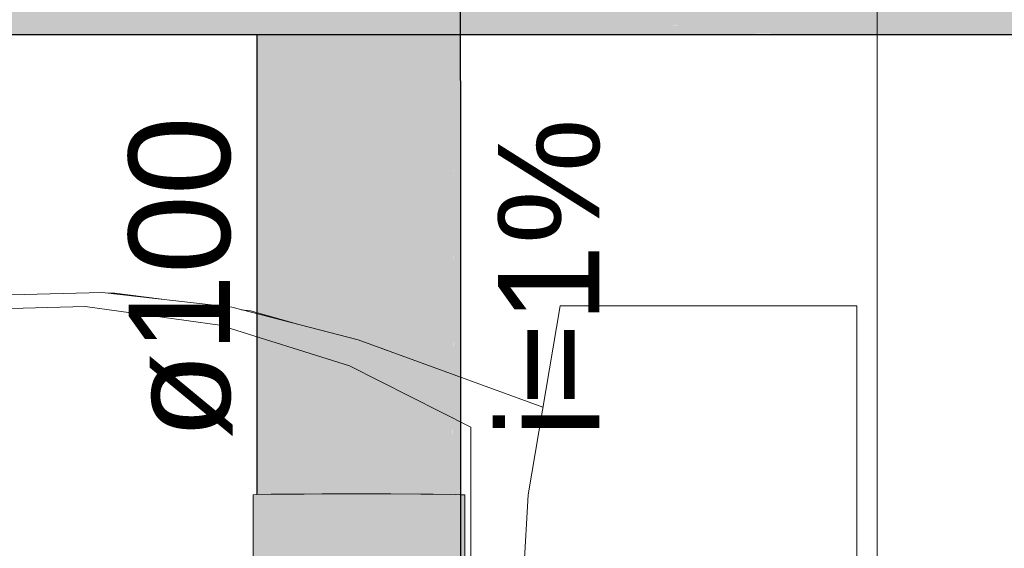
# Model space of a CAD drawing. Header units: millimetres. Extents: x 321 to 585, y -277 to 9.
# Tile 400 of 656: x 511.32 to 513.26, y -201.05 to -200.01. Entities that reach past the tile are written whole.
import ezdxf

# ---------------------------------------------------------------- set-up
doc = ezdxf.new("R2010")
doc.units = ezdxf.units.MM
doc.header["$MEASUREMENT"] = 0
doc.linetypes.add('NULL', pattern=[0])
for name, color, linetype, lineweight in [('CV-Condutos', 1, 'Continuous', 25), ('IFC-Elemento terminal-Contorno', 253, 'Continuous', 5), ('IFC-Laje-Contorno', 134, 'Continuous', 5), ('IFC-Viga-Contorno', 66, 'Continuous', 5), ('TQ-Aparelho sanitário', 9, 'Continuous', 18), ('TQ-Condutos', 3, 'Continuous', 25), ('TQ-Textos conduto', 7, 'Continuous', 9)]:
    doc.layers.add(name, color=color, linetype=linetype, lineweight=lineweight)
doc.styles.add('Arial', font='arial.ttf')

msp = doc.modelspace()

# ---------------------------------------------------------------- hatches: boundary and pattern name
at = {"layer": 'CV-Condutos', "linetype": 'Continuous'}
for points in [[(511.7875, -200.0369), (512.1889, -200.0371), (517.1112, -200.039), (517.1216, -200.039), (517.1277, -200.0391), (517.1216, -200.0391), (517.1112, -200.0391), (512.1889, -200.0393), (512.1889, -200.0395), (512.1889, -200.0395), (517.1112, -200.0395), (517.1216, -200.0395), (517.1277, -200.0395), (517.3148, -200.0395), (517.3181, -200.0395), (518.3158, -200.0395), (518.3158, -200.0395), (517.3181, -200.0391), (517.3148, -200.0391), (517.3181, -200.0391), (518.3153, -200.0268), (518.3155, -200.0267), (518.3153, -200.0267), (517.3181, -200.0371), (517.3148, -200.0371), (517.3181, -200.0371), (518.3153, -200.0267), (518.3154, -200.0265), (518.3153, -200.0265), (517.318, -200.0273), (517.3148, -200.0273), (517.318, -200.0273), (518.3154, -200.0265), (517.318, -200.0265), (518.3154, -200.0265), (517.3179, -200.0256), (517.3148, -200.0265), (517.1278, -200.0275), (517.3148, -200.0265), (517.3179, -200.0256), (517.3148, -200.0256), (517.3179, -200.0255), (518.315, -199.9988), (518.3151, -199.9988), (518.315, -199.9988), (517.3179, -200.0212), (518.315, -199.9988), (518.3151, -199.9988), (518.3151, -199.9983), (518.3149, -199.9983), (517.3176, -200), (517.3147, -200.0213), (517.3176, -200), (518.3151, -199.9983), (517.3175, -199.9983), (518.3151, -199.9983), (517.3175, -199.9971), (517.3146, -199.9971), (517.3146, -199.9983), (517.3147, -200), (517.3146, -199.9983), (517.3146, -199.9971), (517.3175, -199.997), (518.3147, -199.9605), (518.3148, -199.9604), (518.3147, -199.9604), (517.3174, -199.9911), (518.3147, -199.9604), (518.3148, -199.9604), (518.3148, -199.9598), (518.3147, -199.9598), (517.317, -199.9621), (517.3146, -199.9911), (517.317, -199.9621), (518.3149, -199.9598), (518.3149, -199.9598), (517.317, -199.9598), (518.3149, -199.9597), (517.317, -199.9584), (517.3145, -199.9584), (517.3145, -199.9598), (517.3145, -199.9622), (517.3145, -199.9598), (517.3145, -199.9584), (517.317, -199.9583), (518.3148, -199.9183), (517.3169, -199.9519), (518.3148, -199.9177), (518.3148, -199.9176), (517.3164, -199.9202), (517.3145, -199.9519), (517.3164, -199.9202), (518.3148, -199.9176), (517.3164, -199.9176), (518.3148, -199.9176), (517.3164, -199.9164), (517.3143, -199.9164), (517.3143, -199.9176), (517.3143, -199.9202), (517.3143, -199.9176), (517.3143, -199.9164), (517.3164, -199.9163), (518.315, -199.8797), (517.3163, -199.9104), (518.315, -199.8791), (518.315, -199.8791), (517.3159, -199.8815), (517.3143, -199.9105), (517.3159, -199.8815), (518.315, -199.8791), (517.3158, -199.8791), (518.315, -199.8791), (517.3158, -199.8782), (517.3141, -199.8782), (517.3141, -199.8791), (517.3142, -199.8815), (517.3141, -199.8791), (517.3141, -199.8782), (517.3158, -199.8782), (518.3154, -199.8513), (517.3157, -199.8738), (518.3154, -199.8509), (517.3154, -199.8526), (517.3141, -199.8739), (517.3154, -199.8526), (518.3154, -199.8509), (517.3154, -199.8509), (518.3154, -199.8509), (517.3154, -199.8505), (517.314, -199.8505), (517.314, -199.8509), (517.314, -199.8526), (517.314, -199.8509), (517.314, -199.8505), (517.314, -199.8485), (517.314, -199.8505), (517.3154, -199.8505), (518.3156, -199.8381), (517.3154, -199.8485), (518.3157, -199.8379), (517.3152, -199.8387), (518.3157, -199.8379), (517.3152, -199.8379), (517.314, -199.8379), (517.314, -199.8387), (517.314, -199.8379), (517.1295, -199.8379), (517.1216, -199.8379), (517.1157, -199.8379), (512.1885, -199.8422), (512.1885, -199.8427), (517.1157, -199.8388), (517.1216, -199.8388), (517.1295, -199.8388), (517.1216, -199.8388), (517.1157, -199.8388), (512.1885, -199.8427), (511.7875, -199.843), (507.3986, -199.8465), (511.7875, -199.8483), (507.3986, -199.8465), (507.3986, -199.8509), (511.7875, -199.8486), (511.7875, -199.8507), (512.1885, -199.8506), (517.1294, -199.8504), (512.1885, -199.8484), (517.1154, -199.8504), (517.1216, -199.8504), (517.1294, -199.8504), (517.1216, -199.8504), (517.1154, -199.8504), (512.1885, -199.8506), (512.1885, -199.8509), (517.1154, -199.8509), (517.1216, -199.8509), (517.1294, -199.8509), (517.1216, -199.8509), (517.1154, -199.8509), (512.1885, -199.8604), (517.1294, -199.8509), (512.1885, -199.8509), (511.7875, -199.8509), (511.7875, -199.8524), (511.7875, -199.8612), (511.7875, -199.8621), (512.1885, -199.8614), (517.1154, -199.853), (517.1216, -199.853), (517.1294, -199.8529), (517.1216, -199.853), (517.1154, -199.853), (512.1885, -199.8614), (511.7875, -199.8621), (511.7875, -199.8612), (511.7875, -199.8524), (511.7875, -199.8509), (512.1885, -199.8509), (512.1885, -199.8506), (511.7875, -199.8507), (511.7875, -199.8486), (507.3986, -199.8509), (507.3986, -199.8696), (511.7875, -199.8734), (511.7875, -199.8742), (512.1886, -199.8738), (517.1148, -199.878), (517.1216, -199.878), (517.1292, -199.878), (517.1216, -199.878), (517.1148, -199.878), (512.1886, -199.8786), (517.1292, -199.878), (512.1886, -199.8738), (511.7875, -199.8742), (511.7875, -199.8786), (511.7875, -199.8742), (511.7875, -199.8734), (507.3986, -199.8696), (507.3986, -199.8791), (511.7875, -199.8791), (511.7875, -199.8812), (512.1886, -199.8791), (517.1148, -199.8791), (517.1216, -199.8791), (517.1292, -199.8791), (517.1216, -199.8791), (517.1148, -199.8791), (512.1886, -199.8921), (517.1292, -199.8791), (512.1886, -199.8791), (511.7875, -199.8812), (511.7875, -199.8931), (511.7875, -199.8944), (512.1886, -199.8935), (517.1147, -199.8819), (517.1216, -199.8819), (517.1291, -199.8819), (517.1216, -199.8819), (517.1147, -199.8819), (512.1886, -199.8935), (511.7875, -199.8944), (511.7875, -199.8931), (511.7875, -199.8812), (511.7875, -199.8791), (507.3986, -199.8791), (507.3986, -199.9047), (511.7875, -199.9099), (511.7875, -199.9109), (512.1886, -199.9103), (517.114, -199.9162), (517.1216, -199.9162), (517.1288, -199.9162), (517.1216, -199.9162), (517.114, -199.9162), (512.1887, -199.9169), (517.1288, -199.9162), (512.1886, -199.9103), (511.7875, -199.9109), (511.7875, -199.917), (511.7875, -199.9109), (511.7875, -199.9099), (507.3986, -199.9047), (507.3986, -199.9176), (511.7875, -199.9176), (511.7875, -199.92), (512.1887, -199.9176), (517.1139, -199.9176), (517.1216, -199.9176), (517.1288, -199.9176), (517.1216, -199.9176), (517.1139, -199.9177), (512.1887, -199.9318), (517.1288, -199.9176), (512.1887, -199.9176), (511.7875, -199.92), (511.7875, -199.933), (511.7875, -199.9344), (512.1887, -199.9333), (517.1139, -199.9207), (517.1216, -199.9207), (517.1288, -199.9207), (517.1216, -199.9207), (517.1139, -199.9207), (512.1887, -199.9333), (511.7875, -199.9344), (511.7875, -199.933), (511.7875, -199.92), (511.7875, -199.9176), (507.3986, -199.9176), (507.3986, -199.9456), (511.7875, -199.9513), (507.3986, -199.9456), (507.3986, -199.9598), (511.7875, -199.9525), (512.1887, -199.9518), (517.113, -199.9582), (517.1216, -199.9582), (517.1285, -199.9582), (517.1216, -199.9582), (517.113, -199.9582), (512.1887, -199.959), (517.1285, -199.9582), (512.1887, -199.9518), (511.7875, -199.9525), (507.3986, -199.9598), (511.7875, -199.9591), (507.3986, -199.9598), (511.7875, -199.9598), (511.7875, -199.9619), (512.1888, -199.9598), (517.113, -199.9598), (517.1216, -199.9598), (517.1284, -199.9598), (517.1216, -199.9598), (517.113, -199.9598), (512.1888, -199.9727), (517.1284, -199.9598), (512.1888, -199.9598), (511.7875, -199.9619), (511.7875, -199.9738), (511.7875, -199.9751), (512.1888, -199.9741), (517.1129, -199.9626), (517.1216, -199.9626), (517.1284, -199.9626), (517.1216, -199.9626), (517.1129, -199.9626), (512.1888, -199.9741), (511.7875, -199.9751), (511.7875, -199.9738), (511.7875, -199.9619), (511.7875, -199.9598), (507.3986, -199.9598), (507.3986, -199.9853), (511.7875, -199.9905), (511.7875, -199.9916), (512.1888, -199.991), (517.1122, -199.9969), (517.1216, -199.9969), (517.1281, -199.9969), (517.1216, -199.9969), (517.1122, -199.9969), (512.1888, -199.9976), (517.1281, -199.9969), (512.1888, -199.991), (511.7875, -199.9916), (511.7875, -199.9977), (511.7875, -199.9916), (511.7875, -199.9905), (507.3986, -199.9853), (507.3986, -199.9983), (511.7875, -199.9983), (511.7875, -199.9999), (512.1888, -199.9983), (517.1121, -199.9983), (517.1216, -199.9983), (517.1281, -199.9983), (517.1216, -199.9983), (517.1121, -199.9983), (512.1889, -200.0078), (517.1281, -199.9983), (512.1888, -199.9983), (511.7875, -199.9999), (511.7875, -200.0086), (511.7875, -200.0095), (512.1889, -200.0088), (517.1121, -200.0004), (517.1216, -200.0004), (517.1281, -200.0004), (517.1216, -200.0004), (517.1121, -200.0004), (512.1889, -200.0088), (511.7875, -200.0095), (511.7875, -200.0086), (511.7875, -199.9999), (511.7875, -199.9983), (507.3986, -199.9983), (507.3986, -200.017), (511.7875, -200.0208), (507.3986, -200.017), (507.3986, -200.0265), (507.3986, -200.0352), (511.7875, -200.0313), (511.7875, -200.0272), (511.7875, -200.0313), (512.1889, -200.0309), (517.1278, -200.0265), (512.1889, -200.0265), (511.7875, -200.0265), (512.1889, -200.0265), (512.1889, -200.026), (511.7875, -200.026), (511.7875, -200.0216), (511.7875, -200.026), (512.1889, -200.026), (517.1279, -200.0255), (512.1889, -200.0212), (517.1115, -200.0254), (517.1216, -200.0255), (517.1279, -200.0255), (517.1216, -200.0255), (517.1115, -200.0255), (512.1889, -200.026), (512.1889, -200.0265), (517.1115, -200.0265), (517.1216, -200.0265), (517.1278, -200.0265), (517.1216, -200.0275), (517.1278, -200.0265), (517.1216, -200.0265), (517.1115, -200.0275), (517.1216, -200.0265), (517.1115, -200.0265), (512.1889, -200.0309), (512.1889, -200.0314), (511.7875, -200.0317), (507.3986, -200.0352), (507.3986, -200.0395), (511.7875, -200.0395), (512.1889, -200.0395), (512.1889, -200.0393), (511.7875, -200.0393), (511.7875, -200.0373), (511.7875, -200.0393), (512.1889, -200.0393), (517.1277, -200.0391), (512.1889, -200.0371)], [(507.3986, -200.0352), (511.7875, -200.0317), (512.1889, -200.0314), (512.1889, -200.0309), (511.7875, -200.0313)]]:
    msp.add_hatch(color=11, dxfattribs=at).paths.add_polyline_path(points)
at = {"layer": 'TQ-Aparelho sanitário', "linetype": 'Continuous'}
for points in [[(511.7797, -201.2518), (511.7817, -201.2472), (511.7875, -201.2342), (511.7907, -201.227), (511.8154, -200.9458), (511.7875, -200.9464), (511.7797, -200.9466)], [(512.1975, -200.9471), (512.1895, -200.9467), (512.1792, -200.9462), (512.1348, -200.9456), (512.1276, -200.9455), (512.1299, -200.9791), (512.1357, -201.0627), (512.1397, -201.0815), (512.1403, -201.0846), (512.1312, -200.9854), (512.1403, -201.0846), (512.1445, -201.1041), (512.1396, -201.0248), (512.1445, -201.1041), (512.1403, -201.0846), (512.1397, -201.0815), (512.1357, -201.0627), (512.1299, -200.9791), (512.1276, -200.9455), (512.1227, -200.9455), (512.1107, -200.9454), (512.1176, -200.9778), (512.1107, -200.9454), (512.0961, -201.1133), (512.1197, -200.9876), (512.1253, -200.9576), (512.1276, -200.9682), (512.1253, -200.9576), (512.126, -201.0173), (512.1276, -201.0247), (512.1343, -201.0564), (512.1276, -201.0247), (512.126, -201.0173), (512.1253, -200.9576), (512.1197, -200.9876), (512.0961, -201.1133), (512.1276, -201.1566), (512.0961, -201.1133), (512.1107, -200.9454), (512.0515, -200.945), (512.0846, -201.0974), (512.0515, -200.945), (512.0515, -201.0519), (512.0515, -201.0167), (512.0515, -201.0009), (512.0434, -201.0082), (512.0459, -201.0217), (512.0453, -201.0223), (512.0459, -201.0217), (512.0434, -201.0082), (512.0425, -201.009), (512.0441, -201.0234), (512.0425, -201.009), (512.0434, -201.0082), (512.0515, -201.0009), (512.0515, -200.9851), (512.0515, -200.945), (512.0409, -200.9947), (512.0515, -200.945), (511.9642, -200.945), (511.942, -200.945), (511.9291, -200.9451), (511.9031, -201.0035), (511.9255, -200.9821), (511.9165, -201.0021), (511.9255, -200.9821), (511.9031, -201.0035), (511.889, -201.0352), (511.8973, -201.0454), (511.889, -201.0352), (511.9031, -201.0035), (511.9291, -200.9451), (511.9162, -200.9451), (511.8807, -201.025), (511.9162, -200.9451), (511.8807, -200.9452), (511.8154, -200.9458), (511.7914, -201.2193), (511.7907, -201.227), (511.796, -201.2152), (511.797, -201.2143), (511.7973, -201.214), (511.7971, -201.2127), (511.7973, -201.214), (511.8154, -201.1977), (511.8154, -201.1716), (511.8154, -201.1977), (511.8174, -201.1959), (511.8282, -201.1716), (511.8174, -201.1959), (511.8389, -201.1766), (511.8411, -201.1716), (511.8389, -201.1766), (511.8444, -201.1716), (511.8462, -201.1601), (511.8534, -201.115), (511.8607, -201.0699), (511.8807, -201.0539), (511.8607, -201.0699), (511.8534, -201.115), (511.8467, -201.1569), (511.8478, -201.1566), (511.8478, -201.1565), (511.8592, -201.1309), (511.8478, -201.1565), (511.8478, -201.1566), (511.8664, -201.1505), (511.8642, -201.1197), (511.8624, -201.0948), (511.8642, -201.1197), (511.865, -201.1178), (511.8654, -201.117), (511.863, -201.0935), (511.8657, -201.0874), (511.863, -201.0935), (511.8708, -201.1049), (511.8807, -201.0827), (511.8905, -201.0606), (511.8807, -201.0827), (511.8708, -201.1049), (511.863, -201.0935), (511.8654, -201.117), (511.869, -201.1089), (511.8654, -201.117), (511.865, -201.1178), (511.8642, -201.1197), (511.8664, -201.1505), (511.8478, -201.1566), (511.8467, -201.1569), (511.8468, -201.1588), (511.8472, -201.1691), (511.8665, -201.1517), (511.8687, -201.1497), (511.8807, -201.1389), (511.8687, -201.1497), (511.8807, -201.1458), (511.8961, -201.1408), (511.9024, -201.1352), (511.8961, -201.1408), (511.9236, -201.1319), (511.9241, -201.1315), (511.9236, -201.1319), (511.926, -201.1311), (511.9342, -201.1285), (511.9323, -201.124), (511.9281, -201.1278), (511.9267, -201.1277), (511.9263, -201.1294), (511.9303, -201.1101), (511.9343, -201.0907), (511.9303, -201.1101), (511.929, -201.1161), (511.9267, -201.1277), (511.9281, -201.1278), (511.9323, -201.124), (511.9343, -201.1222), (511.9323, -201.124), (511.9342, -201.1285), (511.9384, -201.1271), (511.9375, -201.1193), (511.9373, -201.1169), (511.9375, -201.1193), (511.9399, -201.1172), (511.9467, -201.1111), (511.9359, -201.105), (511.9467, -201.1111), (511.9399, -201.1172), (511.9375, -201.1193), (511.9384, -201.1271), (511.9617, -201.1195), (511.9504, -201.1077), (511.9512, -201.1071), (511.9423, -201.0992), (511.9512, -201.1071), (511.9515, -201.1068), (511.9429, -201.0987), (511.9515, -201.1068), (511.9512, -201.1071), (511.9504, -201.1077), (511.9617, -201.1195), (511.9642, -201.1198), (511.9642, -201.1187), (511.9642, -201.0953), (511.9642, -201.0795), (511.9642, -201.0637), (511.9642, -201.0795), (511.9642, -201.0953), (511.9763, -201.0844), (511.984, -201.0775), (511.9741, -201.0706), (511.984, -201.0775), (511.9763, -201.0844), (511.9642, -201.0953), (511.9642, -201.1187), (511.9642, -201.1198), (511.9904, -201.1225), (511.9915, -201.1222), (511.9904, -201.1225), (512.0129, -201.1249), (512.0151, -201.1145), (512.018, -201.1012), (512.0324, -201.0339), (512.0366, -201.0143), (512.0413, -201.0101), (512.0418, -201.0254), (512.0434, -201.024), (512.0418, -201.0254), (512.0465, -201.0449), (512.0418, -201.0254), (512.0413, -201.0101), (512.0366, -201.0143), (512.0338, -201.0275), (512.0396, -201.0274), (512.0338, -201.0275), (512.035, -201.0316), (512.0361, -201.0306), (512.035, -201.0316), (512.0422, -201.039), (512.035, -201.0316), (512.0338, -201.0275), (512.0324, -201.0339), (512.0345, -201.032), (512.0324, -201.0339), (512.0305, -201.0429), (512.0377, -201.0527), (512.0428, -201.0598), (512.047, -201.0656), (512.0428, -201.0598), (512.0377, -201.0527), (512.0305, -201.0429), (512.0272, -201.0583), (512.0389, -201.0744), (512.0415, -201.078), (512.0389, -201.0744), (512.0272, -201.0583), (512.0438, -201.0928), (512.0434, -201.0807), (512.0438, -201.0928), (512.0507, -201.0906), (512.0438, -201.0928), (512.0463, -201.1044), (512.0491, -201.1158), (512.0492, -201.1158), (512.0465, -201.1043), (512.0492, -201.1158), (512.0491, -201.1158), (512.0515, -201.1255), (512.0515, -201.115), (512.0515, -201.1027), (512.0515, -201.0918), (512.0515, -201.0903), (512.0491, -201.0684), (512.0515, -201.0903), (512.0515, -201.0718), (512.0515, -201.0918), (512.0546, -201.0961), (512.0559, -201.0978), (512.0537, -201.0748), (512.0559, -201.0978), (512.0578, -201.1004), (512.0569, -201.0792), (512.0561, -201.0581), (512.0569, -201.0792), (512.0849, -201.1177), (512.0569, -201.0792), (512.0578, -201.1004), (512.0808, -201.132), (512.09, -201.1447), (512.0924, -201.1333), (512.0908, -201.1259), (512.0924, -201.1333), (512.0932, -201.1291), (512.0902, -201.145), (512.0902, -201.1448), (512.09, -201.1448), (512.0902, -201.1448), (512.0924, -201.1333), (512.09, -201.1447), (512.0808, -201.132), (512.0578, -201.1004), (512.0559, -201.0978), (512.0546, -201.0961), (512.0515, -201.0918), (512.0515, -201.1255), (512.0491, -201.1158), (512.0463, -201.1044), (512.0487, -201.1159), (512.0463, -201.1044), (512.0438, -201.0928), (512.0272, -201.0583), (512.018, -201.1012), (512.0442, -201.1051), (512.018, -201.1012), (512.0294, -201.1099), (512.0445, -201.1173), (512.0478, -201.1162), (512.0445, -201.1173), (512.0507, -201.125), (512.0445, -201.1173), (512.0294, -201.1099), (512.018, -201.1012), (512.017, -201.1055), (512.0187, -201.1065), (512.0263, -201.1109), (512.0273, -201.1106), (512.0408, -201.1185), (512.0273, -201.1106), (512.0263, -201.1109), (512.0293, -201.1126), (512.0402, -201.1187), (512.0293, -201.1126), (512.04, -201.1188), (512.0446, -201.1215), (512.04, -201.1188), (512.0293, -201.1126), (512.0365, -201.1199), (512.0293, -201.1126), (512.0263, -201.1109), (512.0187, -201.1065), (512.0246, -201.1114), (512.0187, -201.1065), (512.017, -201.1055), (512.0151, -201.1145), (512.0144, -201.1176), (512.0129, -201.1249), (512.0191, -201.1256), (512.0207, -201.1251), (512.0191, -201.1256), (512.0212, -201.1258), (512.0208, -201.125), (512.0179, -201.1196), (512.0208, -201.125), (512.0212, -201.1258), (512.0211, -201.1249), (512.0202, -201.121), (512.0187, -201.1134), (512.0195, -201.1131), (512.0353, -201.1203), (512.0195, -201.1131), (512.0187, -201.1134), (512.0202, -201.121), (512.0211, -201.1249), (512.0211, -201.1249), (512.0206, -201.1212), (512.0211, -201.1249), (512.0249, -201.1237), (512.0273, -201.1229), (512.0329, -201.1211), (512.0273, -201.1229), (512.0249, -201.1237), (512.0211, -201.1249), (512.0211, -201.1249), (512.0212, -201.1258), (512.0302, -201.1267), (512.0449, -201.1283), (512.0515, -201.129), (512.0589, -201.1297), (512.0839, -201.1442), (512.0897, -201.1475), (512.0937, -201.1498), (512.1187, -201.1642), (512.1276, -201.1694), (512.1436, -201.1787), (512.1487, -201.1857), (512.1492, -201.1819), (512.1536, -201.1472), (512.1487, -201.1857), (512.1672, -201.2111), (512.1581, -201.1119), (512.1672, -201.2111), (512.1719, -201.2176), (512.168, -201.1584), (512.1626, -201.0766), (512.168, -201.1584), (512.1719, -201.2176), (512.1729, -201.1814), (512.1719, -201.2176), (512.1792, -201.2276), (512.1781, -201.2058), (512.1742, -201.1313), (512.1781, -201.2058), (512.1792, -201.2276), (512.1792, -201.2111), (512.1819, -201.224), (512.1792, -201.1546), (512.1819, -201.224), (512.1822, -201.2251), (512.1815, -201.1657), (512.1822, -201.2251), (512.1824, -201.2261), (512.1837, -201.1757), (512.1854, -201.1837), (512.1837, -201.1757), (512.1824, -201.2261), (512.1822, -201.2251), (512.1819, -201.224), (512.1792, -201.2111), (512.1792, -201.2276), (512.1823, -201.2318), (512.1842, -201.2344), (512.1845, -201.2349), (512.1866, -201.1892), (512.1845, -201.2349), (512.1895, -201.2417), (512.1895, -201.2029), (512.1895, -201.1248), (512.1895, -201.2029), (512.191, -201.2101), (512.1895, -201.2029), (512.1895, -201.2417), (512.1916, -201.2447), (512.1922, -201.2156), (512.1916, -201.2447), (512.1975, -201.2527), (512.1975, -201.2406)]]:
    msp.add_hatch(color=93, dxfattribs=at).paths.add_polyline_path(points)
at = {"layer": 'TQ-Condutos', "linetype": 'Continuous'}
for points in [[(512.1719, -201.3526), (512.186, -198.671), (512.1846, -198.0153)], [(512.1755, -201.1371), (512.1895, -200.2944), (512.186, -198.671)], [(512.1755, -201.1371), (512.1817, -199.6907), (512.1815, -199.6907), (512.1806, -199.6907), (512.1731, -201.1259)], [(511.7903, -200.0395), (511.7875, -200.0395), (511.7875, -200.9464), (511.7917, -200.9464)], [(511.7917, -200.9464), (511.801, -200.0395), (511.7903, -200.0395)], [(511.7917, -200.9464), (511.8154, -200.9458), (511.8219, -200.9457), (511.8219, -200.0395), (511.8215, -200.0395), (511.8171, -200.0395), (511.801, -200.0395), (511.7917, -200.946)], [(511.827, -200.0395), (511.8219, -200.0395), (511.8219, -200.9458), (511.8295, -200.9457), (511.8847, -201.016), (511.8847, -200.9452), (511.8847, -200.0395), (511.8844, -200.0395), (511.8839, -200.0395), (511.8466, -200.0395)], [(511.8913, -200.0395), (511.8847, -200.0395), (511.8847, -200.9452), (511.8944, -200.9452), (511.9162, -200.9451), (511.9291, -200.9451), (511.942, -200.945), (511.9646, -200.945), (511.9622, -200.8995), (511.9608, -200.8738), (511.9595, -200.8481), (511.9608, -200.8738), (511.9622, -200.8995), (511.9646, -200.945), (511.9646, -200.8942), (511.9646, -200.945), (511.9649, -200.945), (511.9647, -200.894), (511.9646, -200.8654), (511.9647, -200.894), (511.9649, -200.945), (511.9647, -200.8939), (511.9649, -200.945), (511.9648, -200.8937), (511.9648, -200.865), (511.9646, -200.8653), (511.9645, -200.8366), (511.9646, -200.8653), (511.9648, -200.865), (511.9647, -200.8362), (511.9648, -200.865), (511.9648, -200.8937), (511.9649, -200.945), (511.9649, -200.8936), (511.9649, -200.945), (511.965, -200.945), (511.9649, -200.8935), (511.9648, -200.8648), (511.9648, -200.836), (511.9648, -200.8362), (511.9648, -200.836), (511.9649, -200.8647), (511.9648, -200.836), (511.9648, -200.8648), (511.9649, -200.8935), (511.965, -200.945), (511.9649, -200.8934), (511.965, -200.945), (511.965, -200.8933), (511.965, -200.8645), (511.965, -200.8357), (511.9645, -200.0395), (511.964, -200.0395), (511.9638, -200.0395), (511.9163, -200.0395)], [(511.965, -200.8357), (511.9646, -200.0395), (511.9645, -200.0395)], [(512.122, -200.8858), (512.1213, -200.0395), (512.1211, -200.0395), (512.0778, -200.0395), (512.0651, -200.6181), (512.0778, -200.0395), (512.0551, -200.0395), (512.0491, -200.0395), (512.0481, -200.0395), (512.0478, -200.0395), (512.0486, -200.5401), (512.0478, -200.0395), (512.0483, -200.5387), (512.0478, -200.0395), (511.9981, -200.0395), (511.9921, -200.2747), (511.9909, -200.3251), (512.0034, -200.3838), (511.9909, -200.3251), (512.0339, -200.6809), (512.0223, -200.4728), (512.018, -200.3963), (512.0336, -200.4698), (512.018, -200.3963), (512.0223, -200.4728), (512.0337, -200.5265), (512.0412, -200.562), (512.0337, -200.5265), (512.0223, -200.4728), (512.0339, -200.6809), (512.0484, -200.6484), (512.0483, -200.5954), (512.0485, -200.596), (512.0486, -200.5965), (512.0486, -200.5967), (512.0485, -200.5398), (512.0486, -200.5967), (512.0487, -200.6476), (512.0486, -200.5969), (512.0487, -200.6476), (512.0487, -200.597), (512.0486, -200.5403), (512.0487, -200.597), (512.0489, -200.5978), (512.049, -200.5984), (512.0489, -200.5416), (512.049, -200.5984), (512.0489, -200.5978), (512.0487, -200.597), (512.0487, -200.6476), (512.0486, -200.5967), (512.0486, -200.5965), (512.0485, -200.596), (512.0483, -200.5954), (512.0484, -200.6484), (512.0487, -200.6766), (512.0486, -200.6478), (512.0487, -200.6766), (512.0484, -200.6484), (512.0484, -200.6771), (512.0487, -200.7053), (512.0488, -200.7051), (512.0488, -200.6764), (512.0488, -200.7051), (512.0487, -200.7053), (512.0484, -200.6771), (512.0484, -200.6484), (512.0339, -200.6809), (511.9909, -200.3251), (511.9788, -200.8047), (511.9981, -200.0395), (511.972, -200.0395), (511.965, -200.0395), (511.9646, -200.0395), (511.965, -200.8357), (511.965, -200.8645), (511.965, -200.8933), (511.965, -200.945), (511.965, -200.8932), (511.965, -200.8644), (511.965, -200.8356), (511.9738, -200.8159), (511.9748, -200.8137), (511.9738, -200.8159), (511.965, -200.8356), (511.965, -200.8644), (511.9695, -200.8832), (511.9673, -200.8594), (511.9741, -200.844), (511.9673, -200.8594), (511.9744, -200.8721), (511.975, -200.8709), (511.9749, -200.8423), (511.975, -200.8709), (511.9773, -200.8658), (511.978, -200.8353), (511.9773, -200.8658), (511.9856, -200.847), (511.9923, -200.8319), (511.9856, -200.8183), (512.0353, -200.7065), (511.9856, -200.8183), (511.9923, -200.8319), (512.0368, -200.7321), (511.9923, -200.8319), (511.9856, -200.847), (511.9773, -200.8658), (511.975, -200.8709), (511.9744, -200.8721), (511.9673, -200.8594), (511.9695, -200.8832), (511.965, -200.8644), (511.965, -200.8932), (511.9679, -200.8868), (511.965, -200.8932), (511.965, -200.945), (511.9753, -200.945), (512.0487, -200.945), (512.0484, -200.7059), (512.0487, -200.945), (512.0491, -200.945), (512.0485, -200.7058), (512.0484, -200.6772), (512.0485, -200.7057), (512.0484, -200.6772), (512.0485, -200.7058), (512.0491, -200.945), (512.0491, -200.7045), (512.0491, -200.6757), (512.0491, -200.6469), (512.0491, -200.5988), (512.0491, -200.5424), (512.0542, -200.5669), (512.0568, -200.5789), (512.0542, -200.5669), (512.0491, -200.5424), (512.0491, -200.5988), (512.0491, -200.6554), (512.0507, -200.6632), (512.0518, -200.6685), (512.0505, -200.6054), (512.0548, -200.626), (512.057, -200.6361), (512.0548, -200.626), (512.0505, -200.6054), (512.0518, -200.6685), (512.0507, -200.6632), (512.0491, -200.6554), (512.0491, -200.945), (512.058, -200.9451), (512.0554, -200.6853), (512.0572, -200.6935), (512.0629, -200.7204), (512.064, -200.6692), (512.1181, -200.9237), (512.1216, -200.9403), (512.1181, -200.8671), (512.1216, -200.9403), (512.1181, -200.9237), (512.064, -200.6692), (512.0629, -200.7204), (512.0572, -200.6935), (512.0554, -200.6853), (512.058, -200.9451), (512.1107, -200.9454), (512.1219, -200.9455), (512.1219, -200.9414), (512.1219, -200.9455), (512.1221, -200.9455), (512.1221, -200.9424), (512.1218, -200.8848), (512.1221, -200.9424), (512.1221, -200.9455), (512.1221, -200.9424), (512.122, -200.8857), (512.1221, -200.9424)], [(512.1221, -200.8859), (512.1222, -200.9431), (512.1222, -200.8865), (512.1218, -200.0395), (512.1213, -200.0395), (512.122, -200.8858), (512.1221, -200.9424), (512.1221, -200.9455), (512.1222, -200.9455), (512.1222, -200.943)], [(512.1282, -200.9148), (512.1263, -200.0395), (512.1222, -200.0395), (512.1219, -200.0395), (512.1218, -200.0395), (512.1222, -200.8865), (512.1222, -200.9431), (512.1222, -200.8867), (512.1281, -200.9141), (512.1222, -200.8867), (512.1222, -200.9431), (512.1222, -200.9454), (512.1227, -200.9454), (512.1279, -200.9698), (512.1283, -200.9455)], [(512.1734, -200.9461), (512.1769, -200.0395), (512.1729, -200.0395), (512.1719, -200.0395), (512.1713, -200.0395), (512.1711, -200.0395), (512.1418, -200.0395), (512.1263, -200.0395), (512.1282, -200.9148), (512.1287, -200.9171), (512.1282, -200.9148), (512.1283, -200.9455), (512.1348, -200.9456), (512.1717, -200.9461), (512.1719, -200.9461)], [(512.1895, -200.9463), (512.1895, -200.2947), (512.1786, -200.9462), (512.1792, -200.9462), (512.1895, -200.9467)], [(512.1895, -200.2944), (512.1895, -200.2947), (512.1895, -201.3534), (512.1895, -200.2975)], [(511.8219, -201.1571), (511.8219, -200.9457), (511.7917, -200.9464)]]:
    msp.add_hatch(color=73, dxfattribs=at).paths.add_polyline_path(points)

# ---------------------------------------------------------------- linework, layer by layer
at = {"layer": 'CV-Condutos'}
for p, q in [((507.3986, -200.0395), (511.7875, -200.0395)), ((511.7875, -200.0395), (512.1889, -200.0395)), ((512.1889, -200.0395), (517.1112, -200.0395))]:
    msp.add_line(p, q, dxfattribs=at)
at = {"layer": 'IFC-Elemento terminal-Contorno', "color": 7, "lineweight": 5}
for p, q in [((511.224, -200.5546), (511.4817, -200.5479)), ((511.4817, -200.5479), (511.7378, -200.577)), ((511.4945, -200.5493), (511.5067, -200.5491)), ((511.5067, -200.5491), (511.5995, -200.5613)), ((511.1806, -200.5829), (511.4486, -200.5756)), ((511.4486, -200.5756), (511.7141, -200.6125)), ((511.7378, -200.577), (511.9874, -200.6415)), ((511.7565, -200.5818), (511.7747, -200.5842)), ((512.3223, -200.9466), (512.3856, -200.5745)), ((512.3856, -200.5745), (512.9711, -200.5745)), ((512.9711, -202.0726), (512.9711, -200.5745)), ((511.7747, -200.5842), (511.8655, -200.61)), ((511.7141, -200.6125), (511.97, -200.6925)), ((511.9874, -200.6415), (512.3517, -200.7738)), ((512.0265, -200.6557), (512.0347, -200.658)), ((512.0347, -200.658), (512.0421, -200.6614)), ((511.97, -200.6925), (512.2092, -200.8133)), ((512.2092, -201.7937), (512.2092, -200.8133)), ((512.3011, -201.3235), (512.3223, -200.9466))]:
    msp.add_line(p, q, dxfattribs=at)
at = {"layer": 'IFC-Laje-Contorno', "color": 7, "lineweight": 5}
msp.add_line((513.0111, -203.4166), (513.0111, -195.6891), dxfattribs=at)
at = {"layer": 'IFC-Viga-Contorno', "color": 7, "lineweight": 5}
msp.add_line((513.0112, -204.8247), (513.0112, -195.6872), dxfattribs=at)
at = {"layer": 'TQ-Aparelho sanitário'}
for p, q in [((511.7875, -200.9464), (511.7797, -200.9466)), ((511.7797, -200.9466), (511.7797, -201.2518)), ((511.8154, -200.9458), (511.7875, -200.9464)), ((511.8807, -200.9452), (511.8154, -200.9458)), ((511.9162, -200.9451), (511.8807, -200.9452)), ((511.9291, -200.9451), (511.9162, -200.9451)), ((511.942, -200.945), (511.9291, -200.9451)), ((511.9642, -200.945), (511.942, -200.945)), ((512.0515, -200.945), (511.9642, -200.945)), ((512.1107, -200.9454), (512.0515, -200.945)), ((512.1227, -200.9455), (512.1107, -200.9454)), ((512.1276, -200.9455), (512.1227, -200.9455)), ((512.1348, -200.9456), (512.1276, -200.9455)), ((512.1792, -200.9462), (512.1348, -200.9456)), ((512.1895, -200.9467), (512.1792, -200.9462)), ((512.1975, -200.9471), (512.1895, -200.9467)), ((512.1975, -201.2406), (512.1975, -200.9471))]:
    msp.add_line(p, q, dxfattribs=at)
at = {"layer": 'TQ-Condutos'}
for p, q in [((512.1895, -200.2944), (512.186, -198.671)), ((511.7875, -200.0395), (511.7875, -200.9464)), ((512.1895, -200.2975), (512.1895, -200.2944)), ((512.1895, -201.3534), (512.1895, -200.2975))]:
    msp.add_line(p, q, dxfattribs=at)

# ---------------------------------------------------------------- texts
at = {"layer": 'TQ-Textos conduto', "linetype": 'NULL', "char_height": 0.2, "attachment_point": 8, "rotation": 90.0002, "line_spacing_factor": 0.6, "style": 'Arial'}
for s, insert, width in [('ø100', (511.7396, -200.519), 1.273476), ('i=1%', (512.4649, -200.519), 1.257927)]:
    msp.add_mtext(s, dxfattribs=dict(at, insert=insert, width=width))

doc.saveas('drawing.dxf')
